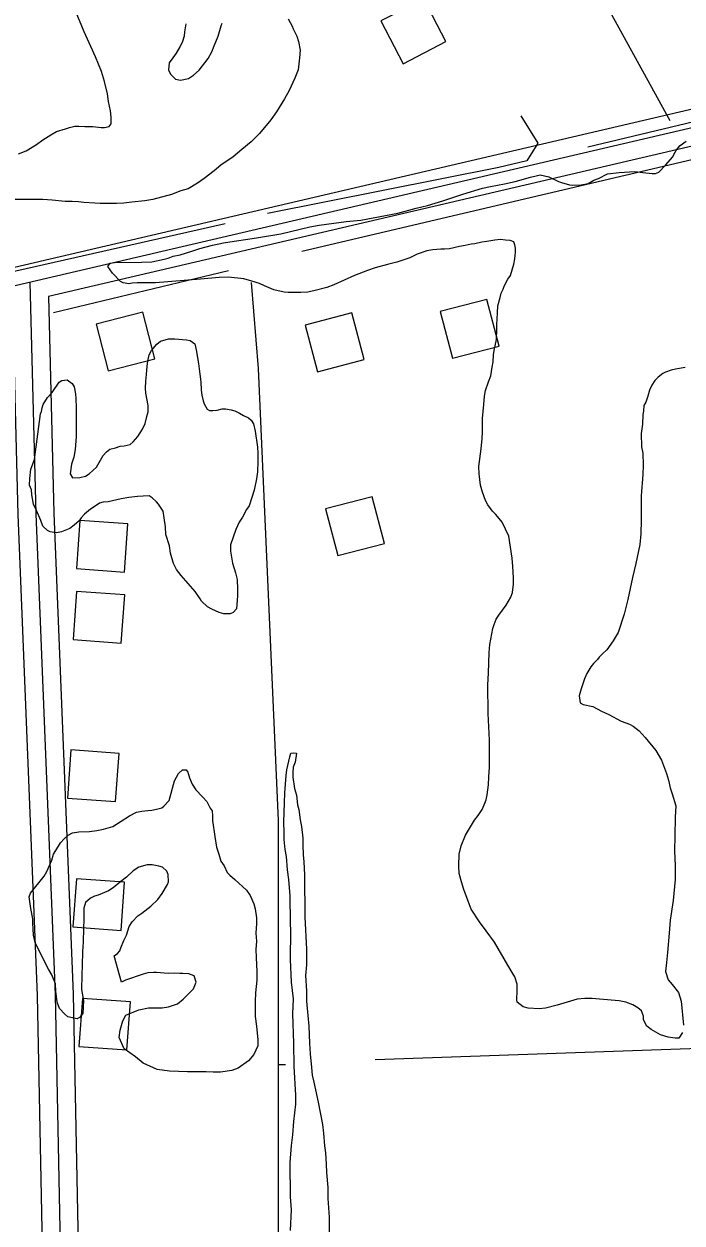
# Model space of a CAD drawing. Extents: x 3313442 to 3351311, y 721974 to 747360.
# Drawn here: x 3326733 to 3327279, y 741605 to 742600 of the extents above; entities that cross this region are included whole.
import ezdxf

# ---------------------------------------------------------------- set-up
doc = ezdxf.new("R2010")
doc.units = 0
for name, color, linetype in [('V-BLDG-OTLN', 7, 'Continuous'), ('V-ROAD-CNTR', 7, 'Continuous'), ('V-SITE-VEGE', 7, 'Continuous'), ('V-TOPO-SHOR', 7, 'Continuous')]:
    doc.layers.add(name, color=color, linetype=linetype)

msp = doc.modelspace()

# ---------------------------------------------------------------- linework, layer by layer
at = {"layer": 'V-BLDG-OTLN'}
for points in [[(3327083.42, 742584.97), (3327065.07, 742620.52), (3327029.53, 742602.16), (3327047.88, 742566.62)], [(3327117.44, 742371.09), (3327078.73, 742361.03), (3327088.78, 742322.31), (3327127.5, 742332.37)], [(3326831.86, 742360.53), (3326793.14, 742350.48), (3326803.2, 742311.76), (3326841.91, 742321.82)], [(3327005.45, 742359.8), (3326966.74, 742349.75), (3326976.8, 742311.03), (3327015.51, 742321.09)], [(3327022.29, 742207.27), (3326983.58, 742197.21), (3326993.64, 742158.5), (3327032.35, 742168.56)], [(3326779.69, 742187.62), (3326776.81, 742147.72), (3326816.71, 742144.85), (3326819.58, 742184.75)], [(3326777.02, 742128.74), (3326774.15, 742088.84), (3326814.04, 742085.97), (3326816.92, 742125.86)], [(3326772.31, 741997.24), (3326769.43, 741957.35), (3326809.33, 741954.48), (3326812.21, 741994.37)], [(3326776.83, 741890.33), (3326773.95, 741850.43), (3326813.85, 741847.56), (3326816.72, 741887.45)], [(3326781.75, 741791.17), (3326778.88, 741751.27), (3326818.78, 741748.4), (3326821.65, 741788.29)]]:
    msp.add_lwpolyline(points, close=True, dxfattribs=at)
at = {"layer": 'V-ROAD-CNTR'}
for points in [[(3330162.35, 743201.73), (3330059.13, 743169.82), (3327323.44, 742537.26), (3325794.35, 742180.29)], [(3330166.78, 743187.4), (3330063.04, 743155.33), (3327326.83, 742522.65), (3325797.76, 742165.68)], [(3327519.3, 742551.76), (3327330.23, 742508.04), (3326753.56, 742373.42)], [(3326738.26, 742385.25), (3326743.09, 742193.17), (3326759.23, 741794.11), (3326764.75, 741516.49)], [(3326753.56, 742373.42), (3326758.08, 742193.67), (3326774.23, 741794.56), (3326779.74, 741516.79)], [(3326723.73, 742366.45), (3326728.1, 742192.68), (3326744.24, 741793.65), (3326749.75, 741516.19)]]:
    msp.add_lwpolyline(points, dxfattribs=at)
at = {"layer": 'V-SITE-VEGE'}
for points in [[(3326952.6, 742603.95), (3326955.78, 742597.72), (3326956.65, 742595.45), (3326959.83, 742589.51), (3326961, 742584.97), (3326962.48, 742577.87), (3326961.96, 742571.61), (3326960.9, 742561.65), (3326958.12, 742554.51), (3326953.36, 742544.24), (3326949.44, 742537.38), (3326942.98, 742526.8), (3326938.2, 742519.94), (3326928.62, 742508.77), (3326921.85, 742501.89), (3326914.22, 742495.29), (3326906.88, 742489.26), (3326896.69, 742482.35), (3326891.04, 742477.75), (3326882.85, 742471.43), (3326877.19, 742467.4), (3326869.55, 742462.79), (3326863.59, 742461.04), (3326855.65, 742458.13), (3326840.33, 742454.02), (3326833.51, 742452.83), (3326822.71, 742451.6), (3326816.18, 742450.98), (3326810.21, 742450.65), (3326796.56, 742450.54), (3326792, 742450.79), (3326782.9, 742451.57), (3326778.62, 742452.1), (3326773.22, 742452.35), (3326767.53, 742452.3), (3326756.72, 742453.35), (3326749.03, 742453.86), (3326736.8, 742454.04), (3326708.08, 742453.81)], [(3326790.35, 742514.48), (3326797.47, 742513.69), (3326800.03, 742513.71), (3326804, 742514.59), (3326805.7, 742516.6), (3326805.65, 742522.29), (3326805.04, 742527.4), (3326803.55, 742535.35), (3326802.65, 742541.6), (3326800.01, 742551.82), (3326797.67, 742560.05), (3326792.73, 742572.24), (3326788.69, 742580.74), (3326783.18, 742592.92), (3326776.21, 742610.5)], [(3326867.6, 742599.58), (3326866.51, 742593.02), (3326866.26, 742589.32), (3326864.59, 742584.19), (3326862.63, 742580.48), (3326859.54, 742575.33), (3326856.73, 742571.61), (3326853.92, 742567.33), (3326853.11, 742561.63), (3326854.85, 742557.95), (3326859.15, 742553.72), (3326863.14, 742552.9), (3326869.95, 742554.37), (3326873.91, 742556.96), (3326878.71, 742561.27), (3326886.03, 742571), (3326889.11, 742576.42), (3326891.06, 742581.56), (3326894.41, 742589.55), (3326896.9, 742598.1), (3326897.74, 742600.1)], [(3326728.82, 742491.81), (3326735.06, 742494.42), (3326743.83, 742499.61), (3326748.92, 742503.34), (3326755.71, 742507.67), (3326760.24, 742510.26), (3326767.9, 742512.6), (3326771.02, 742513.76), (3326775.56, 742514.65), (3326778.98, 742514.68), (3326783.81, 742514.43), (3326790.35, 742514.48)], [(3327067.63, 742411.48), (3327059.68, 742408.58), (3327053.45, 742405.68), (3327042.67, 742401.9), (3327035.01, 742400.13), (3327024.79, 742397.2), (3327018.27, 742395.16), (3327007.5, 742390.81), (3326990.49, 742383.28), (3326984.54, 742380.95), (3326974.89, 742378.32), (3326968.93, 742377.13), (3326962.96, 742376.8), (3326952.44, 742376.71), (3326949.3, 742376.97), (3326940.76, 742378.9), (3326932.77, 742382.24), (3326928.77, 742384.2), (3326922.5, 742386.14), (3326915.66, 742388.08), (3326903.13, 742389.4), (3326895.17, 742389.33), (3326879.82, 742387.79), (3326842.59, 742384.93), (3326827.23, 742384.81), (3326822.97, 742384.49), (3326820.42, 742383.9), (3326815.57, 742384.71), (3326813.29, 742385.83), (3326806.69, 742392.89), (3326802.95, 742398.26), (3326804.92, 742401.12), (3326808.33, 742401.72), (3326830.79, 742401.9), (3326839.32, 742402.25), (3326849.54, 742404.33), (3326852.95, 742405.21), (3326857.2, 742406.95), (3326862.88, 742408.13), (3326872.53, 742411.05), (3326879.33, 742413.38), (3326884.44, 742414.56), (3326889.83, 742416.03), (3326898.92, 742418.09), (3326907.73, 742419.3), (3326919.09, 742421.1), (3326927.89, 742422.31), (3326946.35, 742425.58), (3326970.48, 742431.18), (3326978.15, 742432.66), (3327000.59, 742435.69), (3327012.81, 742436.93), (3327043.48, 742442.58), (3327058.81, 742446.68), (3327068.18, 742449.03), (3327080.94, 742452.83), (3327097.39, 742458.36), (3327113.85, 742463.33), (3327120.38, 742464.81), (3327132.02, 742466.89), (3327140.82, 742468.95), (3327153.59, 742472.47), (3327159.55, 742473.94), (3327161.54, 742474.52), (3327168.95, 742472.88), (3327176.94, 742468.96), (3327179.22, 742468.12), (3327186.07, 742466.19), (3327188.63, 742465.92), (3327195.74, 742465.98), (3327201.42, 742467.17), (3327206.23, 742470.05), (3327209.91, 742471.5), (3327217.56, 742475.26), (3327227.22, 742476.47), (3327240.3, 742477.15), (3327246.85, 742476.35), (3327254.53, 742475.56), (3327257.38, 742475.58), (3327260.21, 742476.74), (3327265.57, 742482.47), (3327271.77, 742489.34), (3327272.61, 742491.34), (3327274.85, 742495.06), (3327277.67, 742498.78), (3327282.76, 742502.23)], [(3327142.52, 741797.77), (3327142.48, 741802.89), (3327140.72, 741809.13), (3327138.42, 741812.53), (3327134.67, 741818.75), (3327123.71, 741837.72), (3327116.81, 741847.33), (3327111.35, 741854.68), (3327104.44, 741865.15), (3327101.82, 741871.96), (3327098.33, 741881.6), (3327096.29, 741887.84), (3327094.53, 741894.65), (3327094.19, 741901.19), (3327094.4, 741910.86), (3327096.05, 741917.7), (3327099.68, 741926.55), (3327107.25, 741939.12), (3327110.07, 741942.84), (3327113.44, 741947.98), (3327115.12, 741951.7), (3327116.79, 741955.98), (3327117.61, 741959.97), (3327118.68, 741968.22), (3327118.91, 741975.05), (3327119.7, 741983.02), (3327119.52, 742005.48), (3327118.49, 742027.38), (3327118.3, 742051.27), (3327118.79, 742060.94), (3327119.22, 742078.01), (3327119.74, 742084.84), (3327121.66, 742093.67), (3327122.47, 742097.94), (3327123.58, 742101.36), (3327125.26, 742105.64), (3327127.22, 742109.07), (3327130.31, 742113.36), (3327133.41, 742117.37), (3327137.34, 742123.94), (3327138.73, 742127.94), (3327139.53, 742134.77), (3327139.48, 742140.17), (3327138.84, 742149.55), (3327138.5, 742156.37), (3327135.51, 742174.55), (3327132.91, 742180.5), (3327130.02, 742186.17), (3327124.84, 742192.67), (3327121.97, 742195.49), (3327118.24, 742200.58), (3327116.22, 742204.26), (3327113.89, 742211.07), (3327112.13, 742217.02), (3327110.92, 742226.4), (3327110.87, 742232.37), (3327112.74, 742247.18), (3327113.53, 742255.72), (3327113.77, 742260.84), (3327113.68, 742272.21), (3327115.01, 742283.88), (3327115.52, 742290.71), (3327116.34, 742295.55), (3327118.84, 742302.68), (3327120.79, 742307.53), (3327121.87, 742314.94), (3327122.69, 742319.21), (3327122.93, 742325.18), (3327123.46, 742328.6), (3327125.38, 742337.72), (3327125.6, 742345.97), (3327125.57, 742349.95), (3327126.34, 742359.91), (3327126.58, 742365.6), (3327128.51, 742372.73), (3327129.34, 742376.14), (3327131.02, 742379.57), (3327131.85, 742382.14), (3327134.93, 742387.85), (3327136.9, 742390.99), (3327139.67, 742400.4), (3327140.49, 742404.68), (3327141.29, 742410.37), (3327141.27, 742413.5), (3327140.68, 742416.34), (3327139.8, 742418.89), (3327136.67, 742420), (3327132.97, 742420.26), (3327128.7, 742420.79), (3327124.15, 742420.18), (3327117.33, 742418.99), (3327113.35, 742418.68), (3327107.4, 742417.21), (3327104.27, 742416.9), (3327099.44, 742415.72), (3327094.62, 742414.83), (3327086.38, 742413.06), (3327082.12, 742412.74), (3327079.28, 742412.71), (3327072.45, 742412.09), (3327067.63, 742411.48)], [(3326837.1, 742325.16), (3326839.06, 742328.59), (3326843.56, 742334.03), (3326846.68, 742336.33), (3326853.2, 742338.38), (3326858.6, 742338.42), (3326868.28, 742337.64), (3326871.13, 742337.1), (3326875.14, 742334.29), (3326876.61, 742327.75), (3326877.22, 742322.64), (3326878.11, 742317.81), (3326879.32, 742309), (3326879.94, 742302.75), (3326880.28, 742295.65), (3326880.88, 742291.67), (3326882.06, 742286.84), (3326882.93, 742284.29), (3326885.24, 742280.04), (3326887.24, 742278.92), (3326890.08, 742278.95), (3326893.49, 742279.26), (3326897.75, 742280.14), (3326900.6, 742280.17), (3326905.15, 742279.35), (3326908.29, 742278.52), (3326912.29, 742276.56), (3326915.43, 742274.88), (3326919.71, 742272.93), (3326921.72, 742270.95), (3326923.73, 742267.84), (3326925.2, 742261.88), (3326927.02, 742248.53), (3326927.34, 742243.41), (3326927.39, 742236.87), (3326927.18, 742228.05), (3326926.38, 742222.07), (3326924.46, 742212.67), (3326920.3, 742199.84), (3326918.05, 742196.69), (3326914.68, 742190.41), (3326911.87, 742186.12), (3326909.08, 742180.13), (3326904.63, 742167.58), (3326904.67, 742162.17), (3326906.46, 742152.23), (3326908.8, 742144.29), (3326910.27, 742138.61)], [(3326910.27, 742138.61), (3326910.62, 742130.65), (3326910.38, 742125.25), (3326909.6, 742114.43), (3326906.79, 742111.28), (3326904.52, 742110.12), (3326899.12, 742110.08), (3326895.41, 742111.19), (3326889.13, 742113.98), (3326885.71, 742115.94), (3326880.55, 742120.74), (3326879.4, 742122.72), (3326875.36, 742128.66), (3326863.88, 742141.94), (3326859.86, 742147.02), (3326857.26, 742151.84), (3326854.91, 742160.63), (3326854.01, 742166.6), (3326851.09, 742175.96), (3326850.76, 742182.5), (3326849.56, 742189.89), (3326848.95, 742195.28), (3326844.92, 742201.22), (3326843.19, 742203.2), (3326839.76, 742206.3), (3326837.19, 742207.99), (3326832.35, 742207.95), (3326827.52, 742207.62), (3326820.42, 742206.71), (3326813.88, 742205.53), (3326803.1, 742203.16), (3326799.12, 742202.85), (3326795.99, 742201.97), (3326792.32, 742199.66), (3326788.64, 742197.07), (3326783.56, 742192.77), (3326780.73, 742189.9), (3326779.05, 742187.33), (3326775.09, 742183.88), (3326771.42, 742181.01), (3326764.33, 742178.11), (3326760.36, 742177.51), (3326754.95, 742178.32), (3326752.95, 742179.44), (3326748.94, 742182.82), (3326747.19, 742187.64), (3326743.71, 742195.86), (3326741.11, 742201.24), (3326739.91, 742208.91), (3326739.59, 742213.17), (3326737.86, 742216.86), (3326738.1, 742222.55), (3326738.89, 742230.23), (3326741.95, 742238.22), (3326747.05, 742276.09), (3326747.89, 742278.09), (3326748.43, 742281.22), (3326749.26, 742283.79), (3326752.91, 742289.79), (3326756.58, 742293.8), (3326762.48, 742302.38), (3326764.74, 742303.82), (3326769.29, 742304.42), (3326773.3, 742301.33), (3326775.02, 742298.5), (3326776.21, 742292.82), (3326776.24, 742288.84), (3326776.59, 742281.16), (3326776.63, 742275.47), (3326776.72, 742264.95), (3326776.5, 742257.27), (3326775.73, 742246.46), (3326774.64, 742240.19), (3326772.7, 742234.49), (3326771.62, 742226.23), (3326773.64, 742223.12), (3326779.61, 742223.17), (3326784.44, 742224.34), (3326787.55, 742226.36), (3326793.48, 742231.81), (3326799.09, 742241.53), (3326801.91, 742244.68), (3326804.45, 742246.69), (3326809.28, 742247.86), (3326813.25, 742249.32), (3326816.37, 742249.63), (3326821.48, 742250.81), (3326824.02, 742252.82), (3326827.69, 742257.4), (3326831.62, 742263.4), (3326833.86, 742267.97), (3326835.23, 742273.95), (3326836.34, 742277.66), (3326836.3, 742283.06), (3326834.51, 742293.29), (3326834.19, 742297.55), (3326834.43, 742303.24), (3326834.95, 742308.65), (3326835.46, 742315.76), (3326836, 742319.75), (3326837.1, 742325.16)], [(3327281.99, 742314.52), (3327274.04, 742313.32), (3327270.35, 742312.44), (3327265.53, 742310.69), (3327263.55, 742309.54), (3327259.59, 742306.66), (3327256.77, 742303.79), (3327254.24, 742299.79), (3327252.28, 742295.8), (3327250.9, 742290.66), (3327249.23, 742285.82), (3327247.55, 742282.96), (3327247.3, 742278.4), (3327246.75, 742275.55), (3327246.53, 742267.59), (3327245.46, 742259.9), (3327245.83, 742248.81), (3327246.73, 742243.42), (3327247.09, 742233.47), (3327246.87, 742225.78), (3327245.31, 742208.14), (3327245.47, 742187.95), (3327245.27, 742176.57), (3327244.21, 742167.75), (3327240.92, 742152.08), (3327238.17, 742140.4), (3327234.34, 742122.16), (3327231.31, 742109.91), (3327226.31, 742094.79), (3327222.1, 742087.93), (3327217.04, 742080.21), (3327213.37, 742077.06), (3327210.55, 742074.19), (3327209.14, 742072.19), (3327205.76, 742069.03), (3327203.79, 742066.17), (3327200.42, 742060.74), (3327198.46, 742056.18), (3327195.69, 742047.91), (3327194.02, 742042.2), (3327194.93, 742036.24), (3327197.21, 742035.12), (3327205.47, 742033.19), (3327212.62, 742029.56), (3327218.6, 742026.76), (3327228.89, 742021.15), (3327235.74, 742018.65), (3327238.88, 742016.97), (3327243.74, 742013.03), (3327248.62, 742007.66), (3327257.53, 741996.92), (3327262.43, 741988.72), (3327266.5, 741977.66), (3327268.25, 741972.27), (3327269.44, 741965.73), (3327271.18, 741960.91), (3327274.11, 741950.98), (3327273.61, 741941.59), (3327273.46, 741925.95), (3327272.99, 741913.44), (3327273.65, 741901.49), (3327273.74, 741889.83), (3327271.89, 741872.47), (3327269.47, 741855.96), (3327268.7, 741845.14), (3327267.41, 741829.2), (3327266.34, 741820.95), (3327265.54, 741813.55), (3327267.87, 741806.46), (3327271.03, 741802.78), (3327276.49, 741796), (3327278.54, 741788.91), (3327280.69, 741769.02)], [(3326956.35, 741677.96), (3326957.11, 741689.06), (3326958.99, 741703.29), (3326958.93, 741710.97), (3326957.6, 741734.57), (3326957.16, 741753.9), (3326956.39, 741778.35), (3326956.86, 741790.87), (3326955.33, 741804.51), (3326954.6, 741823.56), (3326954.55, 741830.67), (3326954.75, 741840.34), (3326954.7, 741846.88), (3326954.36, 741853.71), (3326954.18, 741876.17), (3326953.22, 741889.82), (3326952.02, 741897.77), (3326951.08, 741908.86), (3326950.18, 741914.82), (3326949.26, 741923.06), (3326949.21, 741928.75), (3326948.86, 741937.28), (3326949.58, 741953.49), (3326949.8, 741961.74), (3326950.82, 741975.97), (3326951.35, 741980.81), (3326953.82, 741991.64), (3326954.66, 741994.49), (3326957.21, 741994.79), (3326959.49, 741994.53), (3326958.41, 741987.13), (3326956.74, 741983.13), (3326956.49, 741978.86), (3326956.52, 741974.59), (3326957.73, 741965.22), (3326959.48, 741959.83), (3326960.4, 741951.87), (3326961.28, 741947.9), (3326962.49, 741939.38), (3326963.67, 741933.7), (3326964.61, 741924.04), (3326964.65, 741918.35), (3326965, 741910.39), (3326965.62, 741904.42), (3326965.99, 741893.62), (3326966.27, 741858.64), (3326967.62, 741831.92), (3326967.73, 741819.12), (3326966.94, 741810.29), (3326967.62, 741797.5), (3326967.68, 741788.97), (3326968.92, 741777.04), (3326969.56, 741768.22), (3326970.24, 741754.01), (3326970.88, 741745.2), (3326971.82, 741733.83), (3326972.44, 741727.58), (3326973.91, 741721.62), (3326975.1, 741715.37), (3326977.46, 741705.15), (3326981.02, 741686.41), (3326981.93, 741679.3), (3326982.58, 741668.79), (3326983.48, 741663.1), (3326984.13, 741653.72), (3326984.47, 741646.62), (3326985.42, 741634.4), (3326985.5, 741625.01), (3326986.47, 741609.66), (3326986.67, 741585.77)], [(3326782.81, 741789.47), (3326782.05, 741778.66), (3326779.52, 741775.23), (3326777.54, 741774.07), (3326769.84, 741776), (3326767.27, 741777.97), (3326762.68, 741782.77), (3326760.93, 741788.16), (3326759.72, 741797.25), (3326759.38, 741803.22), (3326756.48, 741810.59), (3326753.6, 741815.41), (3326746.66, 741829), (3326742.61, 741837.5), (3326741.14, 741843.75), (3326740.77, 741853.98), (3326740.75, 741857.11), (3326738.97, 741865.63), (3326737.76, 741875.29), (3326738.87, 741878.42), (3326750.13, 741892.45), (3326752.38, 741896.45), (3326756.57, 741905.87), (3326757.95, 741910.72), (3326759.63, 741913.86), (3326763.56, 741920.15), (3326766.67, 741923.58), (3326770.05, 741926.45), (3326773.45, 741928.47), (3326778.85, 741929.37), (3326787.66, 741929.72), (3326793.91, 741930.34), (3326799.31, 741931.53), (3326806.96, 741933.86), (3326814.04, 741938.18), (3326820.83, 741942.51), (3326826.78, 741945.68), (3326831.04, 741946.57), (3326836.15, 741947.18), (3326839.28, 741947.2), (3326843.25, 741948.09), (3326847.8, 741949.26), (3326849.49, 741950.7), (3326853.72, 741955.28), (3326858.14, 741971.53), (3326861.5, 741977.81), (3326864.89, 741980.69), (3326868.02, 741980.71), (3326869.18, 741978.73), (3326870.63, 741974.19), (3326872.95, 741968.81), (3326875.83, 741964.28), (3326881.57, 741958.35), (3326885.01, 741954.4), (3326887.9, 741949.02), (3326889.34, 741946.75), (3326889.66, 741942.21), (3326889.69, 741938.79), (3326891.79, 741925.44), (3326893, 741916.64), (3326895.03, 741910.68)], [(3326895.03, 741910.68), (3326896.79, 741905.01), (3326899.38, 741901.05), (3326901.98, 741895.66), (3326904.27, 741893.41), (3326908.28, 741889.74), (3326918.02, 741881), (3326920.91, 741876.47), (3326924.09, 741869.68), (3326925.26, 741865.42), (3326926.17, 741858.03), (3326926.21, 741853.2), (3326925.71, 741845.23), (3326926.33, 741838.69), (3326925.81, 741831.86), (3326925.87, 741825.04), (3326926.53, 741813.38), (3326926.59, 741806.27), (3326925.54, 741795.74), (3326925.02, 741788.63), (3326925.12, 741776.11), (3326926.33, 741768.16), (3326927.27, 741756.79), (3326927.31, 741751.67), (3326923.96, 741744.54), (3326919.73, 741739.38), (3326910.96, 741733.34), (3326905.86, 741731.31), (3326896.48, 741730.09), (3326890.23, 741730.04), (3326884.54, 741730.28), (3326868.9, 741730.16), (3326854.1, 741730.89), (3326843.85, 741732.23), (3326832.15, 741737.54), (3326825.85, 741742.61), (3326816.41, 741749.36), (3326812.36, 741758.71), (3326813.16, 741764.69), (3326815.37, 741772.67), (3326817.9, 741777.24), (3326828.67, 741781.59), (3326836.62, 741783.36), (3326847.99, 741783.46), (3326853.11, 741784.07), (3326860.76, 741786.69), (3326865.28, 741790.42), (3326874.03, 741799.02), (3326876.26, 741804.73), (3326874.52, 741809.83), (3326870.23, 741811.51), (3326865.11, 741811.75), (3326862.55, 741811.73), (3326858, 741811.98), (3326852.88, 741811.94), (3326843.21, 741812.71), (3326840.93, 741812.69), (3326836.1, 741812.37), (3326832.13, 741811.2), (3326817.66, 741806.25), (3326814.26, 741804.52), (3326808.11, 741826.37), (3326810.94, 741828.38), (3326812.92, 741830.67), (3326813.75, 741833.24), (3326816.26, 741839.23), (3326818.5, 741843.52), (3326820.72, 741850.93), (3326822.96, 741854.64), (3326827.76, 741859.52), (3326831.15, 741861.82), (3326838.5, 741867.56), (3326844.43, 741873.3), (3326848.08, 741878.17), (3326852.29, 741885.59), (3326853.13, 741887.87), (3326853.08, 741893.85), (3326851.92, 741896.68), (3326848.19, 741900.07), (3326845.35, 741900.9), (3326839.65, 741901.99), (3326835.66, 741901.95), (3326828.57, 741899.91), (3326824.04, 741897.03), (3326818.4, 741891.86), (3326813.59, 741888.13), (3326807.38, 741882.96), (3326803.41, 741880.36), (3326794.91, 741876.89), (3326791.79, 741876.01), (3326788.39, 741874.27), (3326784.44, 741870.83), (3326783.05, 741865.98), (3326783.13, 741856.6), (3326782.62, 741849.48), (3326782.43, 741837.82), (3326781.92, 741830.14), (3326781.73, 741818.48), (3326781.22, 741810.79), (3326781.04, 741798.56), (3326782.81, 741789.47)], [(3327279.6, 741762.75), (3327276.79, 741758.18), (3327273.67, 741758.15), (3327267.97, 741758.96), (3327261.41, 741760.9), (3327253.7, 741765.39), (3327250.26, 741768.2), (3327247.38, 741773.3), (3327247.35, 741776.43), (3327245.61, 741780.96), (3327242.75, 741783.22), (3327238.46, 741785.74), (3327232.76, 741787.97), (3327227.06, 741789.06), (3327210.83, 741790.64), (3327204.86, 741791.16), (3327198.6, 741791.11), (3327192.35, 741790.49), (3327175.61, 741785.52), (3327165.96, 741783.17), (3327160.84, 741782.56), (3327151.74, 741783.06), (3327147.47, 741784.16), (3327142.6, 741788.1), (3327142.3, 741790.09), (3327142.52, 741797.77)], [(3326954.42, 741598.6), (3326955.43, 741615.67), (3326954.48, 741626.47), (3326954.25, 741654.91), (3326955.28, 741669.14), (3326956.35, 741677.96)]]:
    msp.add_lwpolyline(points, dxfattribs=at)
at = {"layer": 'V-TOPO-SHOR'}
for p, q in [((3327515.02, 742540.23), (3326963.78, 742410.92)), ((3326903.11, 742394.71), (3326757.85, 742360.04)), ((3327024.76, 741740.49), (3327581.63, 741760.03)), ((3326944.59, 741736.27), (3326950.4, 741736.33))]:
    msp.add_line(p, q, dxfattribs=at)
for points in [[(3325384.93, 742849.01), (3325463.77, 742700.38), (3325557.15, 742542.8), (3325556.26, 742515.31), (3325560.29, 742508.83), (3325584.54, 742505.93), (3326610.52, 742806.33), (3326857.4, 742878.83), (3327047.62, 742934.1), (3327068.19, 742915.44), (3327201.28, 742643.31), (3327269.27, 742519.37)], [(3328104.88, 742710.51), (3327683.82, 742612.56), (3327201.23, 742497.37)], [(3327145.54, 742523.36), (3327159.63, 742500.68), (3327150.69, 742486.14), (3327127.22, 742480.55), (3326935.43, 742442.27)], [(3326900.22, 742433.88), (3326593.1, 742364.38), (3325917.71, 742200.89), (3325819.8, 742184.99)], [(3326970.24, 740989.28), (3326944.73, 741135.1), (3326944.51, 741469.53), (3326944.65, 741938.78), (3326927.93, 742313.8), (3326921.98, 742385.2)]]:
    msp.add_lwpolyline(points, dxfattribs=at)

doc.saveas('drawing.dxf')
